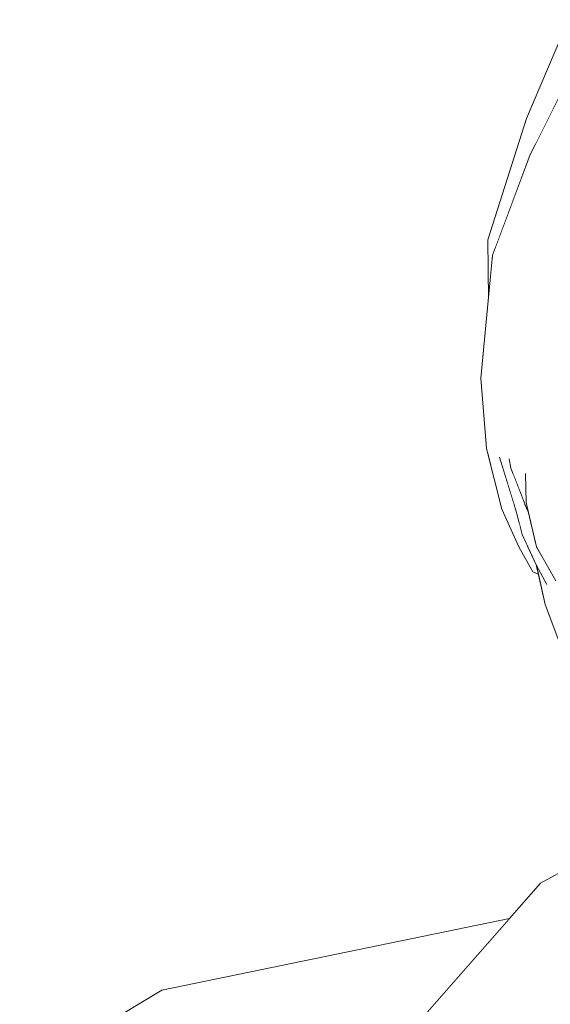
# Model space of a CAD drawing. Header units: millimetres. Extents: x 0 to 650, y -1 to 707.
# Tile 299 of 348: x 504.31 to 505.6, y 457.9 to 460.3. Entities that reach past the tile are written whole.
import ezdxf
from ezdxf.xclip import XClip

# ---------------------------------------------------------------- set-up
doc = ezdxf.new("R2010")
doc.units = ezdxf.units.MM
doc.header["$MEASUREMENT"] = 0
doc.header["$XCLIPFRAME"] = 0
doc.linetypes.add('Wipeout_Contour', pattern=[1000, 0, -1000])
doc.layers.add('Interior - Mobiliário .ARQ', color=7, linetype='Continuous')

# ---------------------------------------------------------------- blocks, each defined once
blk = doc.blocks.new('Desenho_5_5', base_point=(26.0927, 442.8059))
at = {"color": 254, "linetype": 'Wipeout_Contour', "lineweight": 0, "ltscale": 2050.225438}
blk.add_wipeout([(505.5893, 459.8743), (505.5484, 459.9061), (505.4605, 459.682)], dxfattribs=at).dxf.layer = 'Interior - Mobiliário .ARQ'
at = {"color": 254, "linetype": 'Wipeout_Contour', "lineweight": 0, "ltscale": 2049.344991}
blk.add_wipeout([(505.6142, 459.4738), (505.5609, 459.5311), (505.6007, 459.4254)], dxfattribs=at).dxf.layer = 'Interior - Mobiliário .ARQ'
at = {"color": 254, "linetype": 'Wipeout_Contour', "lineweight": 0, "ltscale": 2049.097682}
blk.add_wipeout([(505.5941, 459.2989), (505.6029, 459.3038), (505.6183, 459.4083)], dxfattribs=at).dxf.layer = 'Interior - Mobiliário .ARQ'
at = {"color": 254, "linetype": 'Wipeout_Contour', "lineweight": 0, "ltscale": 2048.724474}
blk.add_wipeout([(505.4397, 459.3911), (505.4481, 459.2441), (505.472, 459.2428)], dxfattribs=at).dxf.layer = 'Interior - Mobiliário .ARQ'
at = {"color": 254, "linetype": 'Wipeout_Contour', "lineweight": 0, "ltscale": 2048.732659}
blk.add_wipeout([(505.5551, 459.0656), (505.5451, 459.0615), (505.5606, 459.0421)], dxfattribs=at).dxf.layer = 'Interior - Mobiliário .ARQ'
at = {"color": 254, "linetype": 'Wipeout_Contour', "lineweight": 0, "ltscale": 2731.22494}
blk.add_wipeout([(505.5449, 459.017), (505.5301, 459.0099), (505.5696, 458.9551), (505.5656, 458.9728)], dxfattribs=at).dxf.layer = 'Interior - Mobiliário .ARQ'
at = {"color": 254, "linetype": 'Wipeout_Contour', "lineweight": 0, "ltscale": 2045.447468}
blk.add_wipeout([(505.0858, 457.6401), (505.2396, 457.5157), (505.6547, 458.0504)], dxfattribs=at).dxf.layer = 'Interior - Mobiliário .ARQ'
at = {"color": 254, "linetype": 'Wipeout_Contour', "lineweight": 0, "ltscale": 2043.47807}
blk.add_wipeout([(504.657, 457.9389), (504.3119, 457.7325), (504.5454, 457.5811)], dxfattribs=at).dxf.layer = 'Interior - Mobiliário .ARQ'
at = {"color": 254, "linetype": 'Wipeout_Contour', "lineweight": 0, "ltscale": 2050.56138}
blk.add_wipeout([(505.6685, 460.0002), (505.5893, 459.8743), (505.6835, 459.9713)], dxfattribs=at).dxf.layer = 'Interior - Mobiliário .ARQ'
at = {"color": 254, "linetype": 'Wipeout_Contour', "lineweight": 0, "ltscale": 2049.548377}
blk.add_wipeout([(505.5609, 459.5311), (505.6142, 459.4738), (505.6283, 459.5634)], dxfattribs=at).dxf.layer = 'Interior - Mobiliário .ARQ'
at = {"color": 254, "linetype": 'Wipeout_Contour', "lineweight": 0, "ltscale": 2732.534035}
blk.add_wipeout([(505.565, 459.2291), (505.5815, 459.2584), (505.5941, 459.2989), (505.571, 459.3043)], dxfattribs=at).dxf.layer = 'Interior - Mobiliário .ARQ'
at = {"color": 254, "linetype": 'Wipeout_Contour', "lineweight": 0, "ltscale": 2048.979816}
blk.add_wipeout([(505.472, 459.2428), (505.4481, 459.2441), (505.4884, 459.1027)], dxfattribs=at).dxf.layer = 'Interior - Mobiliário .ARQ'
at = {"color": 254, "linetype": 'Wipeout_Contour', "lineweight": 0, "ltscale": 2048.823969}
blk.add_wipeout([(505.5387, 459.1183), (505.5283, 459.1105), (505.5451, 459.0615)], dxfattribs=at).dxf.layer = 'Interior - Mobiliário .ARQ'
at = {"color": 254, "linetype": 'Wipeout_Contour', "lineweight": 0, "ltscale": 2045.805354}
blk.add_wipeout([(505.6547, 458.0504), (505.2396, 457.5157), (505.6357, 457.8773)], dxfattribs=at).dxf.layer = 'Interior - Mobiliário .ARQ'
at = {"color": 254, "linetype": 'Wipeout_Contour', "lineweight": 0, "ltscale": 2044.064271}
blk.add_wipeout([(504.5454, 457.5811), (505.0711, 457.6069), (504.657, 457.9389)], dxfattribs=at).dxf.layer = 'Interior - Mobiliário .ARQ'
at = {"color": 254, "linetype": 'Wipeout_Contour', "lineweight": 0, "ltscale": 2050.248508}
blk.add_wipeout([(505.5997, 459.7759), (505.6183, 459.7644), (505.6822, 459.8694)], dxfattribs=at).dxf.layer = 'Interior - Mobiliário .ARQ'
at = {"color": 254, "linetype": 'Wipeout_Contour', "lineweight": 0, "ltscale": 2049.800025}
blk.add_wipeout([(505.5228, 459.5787), (505.5353, 459.5671), (505.6341, 459.7483)], dxfattribs=at).dxf.layer = 'Interior - Mobiliário .ARQ'
at = {"color": 254, "linetype": 'Wipeout_Contour', "lineweight": 0, "ltscale": 2049.517837}
blk.add_wipeout([(505.6183, 459.4083), (505.6007, 459.4254), (505.571, 459.3043)], dxfattribs=at).dxf.layer = 'Interior - Mobiliário .ARQ'
at = {"color": 254, "linetype": 'Wipeout_Contour', "lineweight": 0, "ltscale": 2731.814767}
blk.add_wipeout([(505.472, 459.2428), (505.4884, 459.1027), (505.5123, 459.1182), (505.4821, 459.217)], dxfattribs=at).dxf.layer = 'Interior - Mobiliário .ARQ'
at = {"color": 254, "linetype": 'Wipeout_Contour', "lineweight": 0, "ltscale": 3414.768841}
blk.add_wipeout([(505.5387, 459.1183), (505.5451, 459.0615), (505.5551, 459.0656), (505.5474, 459.0985), (505.5422, 459.1093)], dxfattribs=at).dxf.layer = 'Interior - Mobiliário .ARQ'
at = {"color": 254, "linetype": 'Wipeout_Contour', "lineweight": 0, "ltscale": 2047.252346}
blk.add_wipeout([(505.7733, 458.3068), (505.5766, 458.1991), (505.6547, 458.0504)], dxfattribs=at).dxf.layer = 'Interior - Mobiliário .ARQ'
at = {"color": 254, "linetype": 'Wipeout_Contour', "lineweight": 0, "ltscale": 2050.014118}
blk.add_wipeout([(505.6341, 459.7483), (505.6183, 459.7644), (505.5228, 459.5787)], dxfattribs=at).dxf.layer = 'Interior - Mobiliário .ARQ'
at = {"color": 254, "linetype": 'Wipeout_Contour', "lineweight": 0, "ltscale": 2048.986485}
blk.add_wipeout([(505.571, 459.3043), (505.5941, 459.2989), (505.6183, 459.4083)], dxfattribs=at).dxf.layer = 'Interior - Mobiliário .ARQ'
at = {"color": 254, "linetype": 'Wipeout_Contour', "lineweight": 0, "ltscale": 2049.129567}
blk.add_wipeout([(505.5005, 459.2287), (505.5283, 459.1105), (505.5075, 459.199)], dxfattribs=at).dxf.layer = 'Interior - Mobiliário .ARQ'
at = {"color": 254, "linetype": 'Wipeout_Contour', "lineweight": 0, "ltscale": 2046.053644}
blk.add_wipeout([(505.5766, 458.1991), (505.0858, 457.6401), (505.6547, 458.0504)], dxfattribs=at).dxf.layer = 'Interior - Mobiliário .ARQ'
at = {"layer": 'Interior - Mobiliário .ARQ', "color": 7, "linetype": 'Continuous', "lineweight": 0}
blk.add_line((505.7733, 458.3068), (505.5766, 458.1991), dxfattribs=at)
at = {"color": 254, "linetype": 'Wipeout_Contour', "lineweight": 0, "ltscale": 2049.801}
blk.add_wipeout([(505.4786, 459.6266), (505.5059, 459.5858), (505.5997, 459.7759)], dxfattribs=at).dxf.layer = 'Interior - Mobiliário .ARQ'
at = {"color": 254, "linetype": 'Wipeout_Contour', "lineweight": 0, "ltscale": 2049.455796}
blk.add_wipeout([(505.4735, 459.3708), (505.4661, 459.3859), (505.4947, 459.2328)], dxfattribs=at).dxf.layer = 'Interior - Mobiliário .ARQ'
at = {"color": 254, "linetype": 'Wipeout_Contour', "lineweight": 0, "ltscale": 2048.332324}
blk.add_wipeout([(505.5075, 459.199), (505.5283, 459.1105), (505.5387, 459.1183)], dxfattribs=at).dxf.layer = 'Interior - Mobiliário .ARQ'
at = {"color": 254, "linetype": 'Wipeout_Contour', "lineweight": 0, "ltscale": 3407.895597}
blk.add_wipeout([(504.657, 457.9389), (505.0711, 457.6069), (505.0821, 457.6365), (505.0996, 457.6558), (505.501, 458.113)], dxfattribs=at).dxf.layer = 'Interior - Mobiliário .ARQ'
at = {"layer": 'Interior - Mobiliário .ARQ', "color": 7, "linetype": 'Continuous', "lineweight": 0}
for p, q in [((505.5766, 458.1991), (505.0858, 457.6401)), ((504.657, 457.9389), (505.501, 458.113)), ((504.3119, 457.7325), (504.657, 457.9389))]:
    blk.add_line(p, q, dxfattribs=at)
at = {"color": 254, "linetype": 'Wipeout_Contour', "lineweight": 0, "ltscale": 2049.881521}
blk.add_wipeout([(505.5997, 459.7759), (505.5849, 459.8356), (505.4786, 459.6266)], dxfattribs=at).dxf.layer = 'Interior - Mobiliário .ARQ'
at = {"color": 254, "linetype": 'Wipeout_Contour', "lineweight": 0, "ltscale": 2731.021351}
blk.add_wipeout([(505.5045, 459.2065), (505.5422, 459.1093), (505.5417, 459.1228), (505.5402, 459.1938)], dxfattribs=at).dxf.layer = 'Interior - Mobiliário .ARQ'
at = {"color": 254, "linetype": 'Wipeout_Contour', "lineweight": 0, "ltscale": 2050.134955}
blk.add_wipeout([(505.6828, 459.9537), (505.5997, 459.7759), (505.6822, 459.8694)], dxfattribs=at).dxf.layer = 'Interior - Mobiliário .ARQ'
at = {"color": 254, "linetype": 'Wipeout_Contour', "lineweight": 0, "ltscale": 2049.568}
blk.add_wipeout([(505.5059, 459.5858), (505.4786, 459.6266), (505.4397, 459.3911)], dxfattribs=at).dxf.layer = 'Interior - Mobiliário .ARQ'
at = {"color": 254, "linetype": 'Wipeout_Contour', "lineweight": 0, "ltscale": 2050.535062}
blk.add_wipeout([(505.6828, 459.9537), (505.5849, 459.8356), (505.5997, 459.7759)], dxfattribs=at).dxf.layer = 'Interior - Mobiliário .ARQ'
at = {"color": 254, "linetype": 'Wipeout_Contour', "lineweight": 0, "ltscale": 2049.137553}
blk.add_wipeout([(505.4397, 459.3911), (505.4518, 459.3897), (505.5059, 459.5858)], dxfattribs=at).dxf.layer = 'Interior - Mobiliário .ARQ'
at = {"color": 254, "linetype": 'Wipeout_Contour', "lineweight": 0, "ltscale": 2050.524103}
blk.add_wipeout([(505.5893, 459.8743), (505.6685, 460.0002), (505.6549, 460.0736)], dxfattribs=at).dxf.layer = 'Interior - Mobiliário .ARQ'
at = {"color": 254, "linetype": 'Wipeout_Contour', "lineweight": 0, "ltscale": 2049.498728}
blk.add_wipeout([(505.5353, 459.5671), (505.5228, 459.5787), (505.4661, 459.3859)], dxfattribs=at).dxf.layer = 'Interior - Mobiliário .ARQ'
at = {"color": 254, "linetype": 'Wipeout_Contour', "lineweight": 0, "ltscale": 2050.383203}
blk.add_wipeout([(505.6549, 460.0736), (505.5484, 459.9061), (505.5893, 459.8743)], dxfattribs=at).dxf.layer = 'Interior - Mobiliário .ARQ'
at = {"color": 254, "linetype": 'Wipeout_Contour', "lineweight": 0, "ltscale": 2049.268723}
blk.add_wipeout([(505.4661, 459.3859), (505.4735, 459.3708), (505.5353, 459.5671)], dxfattribs=at).dxf.layer = 'Interior - Mobiliário .ARQ'
at = {"color": 254, "linetype": 'Wipeout_Contour', "lineweight": 0, "ltscale": 2050.906177}
blk.add_wipeout([(505.6661, 460.1978), (505.6642, 460.2117), (505.5624, 459.9906)], dxfattribs=at).dxf.layer = 'Interior - Mobiliário .ARQ'
at = {"color": 254, "linetype": 'Wipeout_Contour', "lineweight": 0, "ltscale": 2049.248271}
blk.add_wipeout([(505.6007, 459.4254), (505.5609, 459.5311), (505.4936, 459.3384)], dxfattribs=at).dxf.layer = 'Interior - Mobiliário .ARQ'
at = {"color": 254, "linetype": 'Wipeout_Contour', "lineweight": 0, "ltscale": 2051.011859}
blk.add_wipeout([(505.6642, 460.2117), (505.6375, 460.2347), (505.533, 460.01)], dxfattribs=at).dxf.layer = 'Interior - Mobiliário .ARQ'
at = {"color": 254, "linetype": 'Wipeout_Contour', "lineweight": 0, "ltscale": 2048.919005}
blk.add_wipeout([(505.4936, 459.3384), (505.571, 459.3043), (505.6007, 459.4254)], dxfattribs=at).dxf.layer = 'Interior - Mobiliário .ARQ'
at = {"color": 254, "linetype": 'Wipeout_Contour', "lineweight": 0, "ltscale": 2050.670446}
blk.add_wipeout([(505.533, 460.01), (505.5624, 459.9906), (505.6642, 460.2117)], dxfattribs=at).dxf.layer = 'Interior - Mobiliário .ARQ'
at = {"color": 254, "linetype": 'Wipeout_Contour', "lineweight": 0, "ltscale": 2049.222012}
blk.add_wipeout([(505.4735, 459.3708), (505.4936, 459.3384), (505.5609, 459.5311)], dxfattribs=at).dxf.layer = 'Interior - Mobiliário .ARQ'
at = {"color": 254, "linetype": 'Wipeout_Contour', "lineweight": 0, "ltscale": 2050.385769}
blk.add_wipeout([(505.5624, 459.9906), (505.533, 460.01), (505.4487, 459.7607)], dxfattribs=at).dxf.layer = 'Interior - Mobiliário .ARQ'
at = {"color": 254, "linetype": 'Wipeout_Contour', "lineweight": 0, "ltscale": 2049.489616}
blk.add_wipeout([(505.5609, 459.5311), (505.5353, 459.5671), (505.4735, 459.3708)], dxfattribs=at).dxf.layer = 'Interior - Mobiliário .ARQ'
at = {"color": 254, "linetype": 'Wipeout_Contour', "lineweight": 0, "ltscale": 3416.9308}
blk.add_wipeout([(505.5624, 459.9906), (505.4487, 459.7607), (505.469, 459.7473), (505.5513, 459.9681), (505.5618, 459.9891)], dxfattribs=at).dxf.layer = 'Interior - Mobiliário .ARQ'
at = {"color": 254, "linetype": 'Wipeout_Contour', "lineweight": 0, "ltscale": 2049.539299}
blk.add_wipeout([(505.5228, 459.5787), (505.5059, 459.5858), (505.4518, 459.3897)], dxfattribs=at).dxf.layer = 'Interior - Mobiliário .ARQ'
at = {"color": 254, "linetype": 'Wipeout_Contour', "lineweight": 0, "ltscale": 2733.696274}
blk.add_wipeout([(505.4487, 459.7607), (505.4498, 459.6169), (505.46, 459.7233), (505.469, 459.7473)], dxfattribs=at).dxf.layer = 'Interior - Mobiliário .ARQ'
at = {"color": 254, "linetype": 'Wipeout_Contour', "lineweight": 0, "ltscale": 2049.154803}
blk.add_wipeout([(505.4518, 459.3897), (505.4661, 459.3859), (505.5228, 459.5787)], dxfattribs=at).dxf.layer = 'Interior - Mobiliário .ARQ'
at = {"color": 254, "linetype": 'Wipeout_Contour', "lineweight": 0, "ltscale": 2048.383234}
blk.add_wipeout([(505.472, 459.2428), (505.4772, 459.2332), (505.4518, 459.3897)], dxfattribs=at).dxf.layer = 'Interior - Mobiliário .ARQ'
at = {"color": 254, "linetype": 'Wipeout_Contour', "lineweight": 0, "ltscale": 2049.400595}
blk.add_wipeout([(505.4518, 459.3897), (505.4397, 459.3911), (505.472, 459.2428)], dxfattribs=at).dxf.layer = 'Interior - Mobiliário .ARQ'
at = {"color": 254, "linetype": 'Wipeout_Contour', "lineweight": 0, "ltscale": 2048.507146}
blk.add_wipeout([(505.4518, 459.3897), (505.4772, 459.2332), (505.4947, 459.2328)], dxfattribs=at).dxf.layer = 'Interior - Mobiliário .ARQ'
at = {"color": 254, "linetype": 'Wipeout_Contour', "lineweight": 0, "ltscale": 2049.445704}
blk.add_wipeout([(505.4947, 459.2328), (505.4661, 459.3859), (505.4518, 459.3897)], dxfattribs=at).dxf.layer = 'Interior - Mobiliário .ARQ'
at = {"color": 254, "linetype": 'Wipeout_Contour', "lineweight": 0, "ltscale": 2048.458233}
blk.add_wipeout([(505.4452, 459.2542), (505.4481, 459.2441), (505.4397, 459.3911)], dxfattribs=at).dxf.layer = 'Interior - Mobiliário .ARQ'
at = {"color": 254, "linetype": 'Wipeout_Contour', "lineweight": 0, "ltscale": 2048.592292}
blk.add_wipeout([(505.5005, 459.2287), (505.5045, 459.2065), (505.4936, 459.3384)], dxfattribs=at).dxf.layer = 'Interior - Mobiliário .ARQ'
at = {"color": 254, "linetype": 'Wipeout_Contour', "lineweight": 0, "ltscale": 2049.104229}
blk.add_wipeout([(505.4397, 459.3911), (505.4316, 459.4253), (505.4452, 459.2542)], dxfattribs=at).dxf.layer = 'Interior - Mobiliário .ARQ'
at = {"color": 254, "linetype": 'Wipeout_Contour', "lineweight": 0, "ltscale": 2048.996682}
blk.add_wipeout([(505.4936, 459.3384), (505.4735, 459.3708), (505.5005, 459.2287)], dxfattribs=at).dxf.layer = 'Interior - Mobiliário .ARQ'
at = {"color": 254, "linetype": 'Wipeout_Contour', "lineweight": 0, "ltscale": 2049.396964}
blk.add_wipeout([(505.4316, 459.4253), (505.4605, 459.682), (505.46, 459.7233)], dxfattribs=at).dxf.layer = 'Interior - Mobiliário .ARQ'
at = {"color": 254, "linetype": 'Wipeout_Contour', "lineweight": 0, "ltscale": 2049.14935}
blk.add_wipeout([(505.4947, 459.2328), (505.4772, 459.2332), (505.5182, 459.0989)], dxfattribs=at).dxf.layer = 'Interior - Mobiliário .ARQ'
at = {"color": 254, "linetype": 'Wipeout_Contour', "lineweight": 0, "ltscale": 2050.00222}
blk.add_wipeout([(505.5484, 459.9061), (505.5513, 459.9681), (505.46, 459.7233)], dxfattribs=at).dxf.layer = 'Interior - Mobiliário .ARQ'
at = {"color": 254, "linetype": 'Wipeout_Contour', "lineweight": 0, "ltscale": 2048.292402}
blk.add_wipeout([(505.5182, 459.0989), (505.5283, 459.1105), (505.4947, 459.2328)], dxfattribs=at).dxf.layer = 'Interior - Mobiliário .ARQ'
at = {"color": 254, "linetype": 'Wipeout_Contour', "lineweight": 0, "ltscale": 2050.512153}
blk.add_wipeout([(505.6549, 460.0736), (505.6627, 460.1787), (505.5513, 459.9681)], dxfattribs=at).dxf.layer = 'Interior - Mobiliário .ARQ'
at = {"color": 254, "linetype": 'Wipeout_Contour', "lineweight": 0, "ltscale": 2050.075945}
blk.add_wipeout([(505.46, 459.7233), (505.4605, 459.682), (505.5484, 459.9061)], dxfattribs=at).dxf.layer = 'Interior - Mobiliário .ARQ'
at = {"color": 254, "linetype": 'Wipeout_Contour', "lineweight": 0, "ltscale": 2731.320394}
blk.add_wipeout([(505.5545, 459.2137), (505.4936, 459.3384), (505.5045, 459.2065), (505.5442, 459.2002)], dxfattribs=at).dxf.layer = 'Interior - Mobiliário .ARQ'
at = {"color": 254, "linetype": 'Wipeout_Contour', "lineweight": 0, "ltscale": 3414.391958}
blk.add_wipeout([(505.4884, 459.1027), (505.5301, 459.0099), (505.5234, 459.0781), (505.5182, 459.0989), (505.5123, 459.1182)], dxfattribs=at).dxf.layer = 'Interior - Mobiliário .ARQ'
at = {"color": 254, "linetype": 'Wipeout_Contour', "lineweight": 0, "ltscale": 2050.823545}
blk.add_wipeout([(505.5513, 459.9681), (505.5484, 459.9061), (505.6549, 460.0736)], dxfattribs=at).dxf.layer = 'Interior - Mobiliário .ARQ'
at = {"color": 254, "linetype": 'Wipeout_Contour', "lineweight": 0, "ltscale": 2049.95567}
blk.add_wipeout([(505.5849, 459.8356), (505.5893, 459.8743), (505.4605, 459.682)], dxfattribs=at).dxf.layer = 'Interior - Mobiliário .ARQ'
at = {"color": 254, "linetype": 'Wipeout_Contour', "lineweight": 0, "ltscale": 2731.426452}
blk.add_wipeout([(505.571, 459.3043), (505.4936, 459.3384), (505.5545, 459.2137), (505.565, 459.2291)], dxfattribs=at).dxf.layer = 'Interior - Mobiliário .ARQ'
at = {"color": 254, "linetype": 'Wipeout_Contour', "lineweight": 0, "ltscale": 2731.352905}
blk.add_wipeout([(505.5318, 459.0452), (505.5234, 459.0781), (505.5301, 459.0099), (505.5449, 459.017)], dxfattribs=at).dxf.layer = 'Interior - Mobiliário .ARQ'
at = {"layer": 'Interior - Mobiliário .ARQ', "color": 7, "linetype": 'Continuous', "lineweight": 0}
for p, q in [((505.4452, 459.2542), (505.4822, 459.1069)), ((505.5005, 459.2287), (505.5045, 459.2065))]:
    blk.add_line(p, q, dxfattribs=at)
at = {"color": 254, "linetype": 'Wipeout_Contour', "lineweight": 0, "ltscale": 2050.854674}
blk.add_wipeout([(505.5513, 459.9681), (505.6627, 460.1787), (505.6661, 460.1978)], dxfattribs=at).dxf.layer = 'Interior - Mobiliário .ARQ'
at = {"color": 254, "linetype": 'Wipeout_Contour', "lineweight": 0, "ltscale": 2049.954599}
blk.add_wipeout([(505.4605, 459.682), (505.4786, 459.6266), (505.5849, 459.8356)], dxfattribs=at).dxf.layer = 'Interior - Mobiliário .ARQ'
at = {"color": 254, "linetype": 'Wipeout_Contour', "lineweight": 0, "ltscale": 2048.002899}
blk.add_wipeout([(505.5301, 459.0099), (505.5577, 458.9551), (505.5702, 458.9527)], dxfattribs=at).dxf.layer = 'Interior - Mobiliário .ARQ'
at = {"color": 254, "linetype": 'Wipeout_Contour', "lineweight": 0, "ltscale": 2050.871641}
blk.add_wipeout([(505.533, 460.01), (505.6375, 460.2347), (505.644, 460.2952)], dxfattribs=at).dxf.layer = 'Interior - Mobiliário .ARQ'
at = {"color": 254, "linetype": 'Wipeout_Contour', "lineweight": 0, "ltscale": 2050.650915}
blk.add_wipeout([(505.6835, 459.9713), (505.5893, 459.8743), (505.5849, 459.8356)], dxfattribs=at).dxf.layer = 'Interior - Mobiliário .ARQ'
at = {"color": 254, "linetype": 'Wipeout_Contour', "lineweight": 0, "ltscale": 2050.064784}
blk.add_wipeout([(505.5228, 459.5787), (505.6183, 459.7644), (505.5997, 459.7759)], dxfattribs=at).dxf.layer = 'Interior - Mobiliário .ARQ'
at = {"color": 254, "linetype": 'Wipeout_Contour', "lineweight": 0, "ltscale": 2049.177722}
blk.add_wipeout([(505.4605, 459.682), (505.4316, 459.4253), (505.4397, 459.3911)], dxfattribs=at).dxf.layer = 'Interior - Mobiliário .ARQ'
at = {"color": 254, "linetype": 'Wipeout_Contour', "lineweight": 0, "ltscale": 2731.350323}
blk.add_wipeout([(505.5451, 459.0615), (505.5318, 459.0452), (505.5656, 459.0208), (505.5606, 459.0421)], dxfattribs=at).dxf.layer = 'Interior - Mobiliário .ARQ'
at = {"color": 254, "linetype": 'Wipeout_Contour', "lineweight": 0, "ltscale": 2048.155834}
blk.add_wipeout([(505.5667, 458.9704), (505.588, 458.8754), (505.5914, 458.9237)], dxfattribs=at).dxf.layer = 'Interior - Mobiliário .ARQ'
at = {"color": 254, "linetype": 'Wipeout_Contour', "lineweight": 0, "ltscale": 2050.890149}
blk.add_wipeout([(505.644, 460.2952), (505.5426, 460.0554), (505.533, 460.01)], dxfattribs=at).dxf.layer = 'Interior - Mobiliário .ARQ'
at = {"color": 254, "linetype": 'Wipeout_Contour', "lineweight": 0, "ltscale": 2050.466407}
blk.add_wipeout([(505.5849, 459.8356), (505.6828, 459.9537), (505.6835, 459.9713)], dxfattribs=at).dxf.layer = 'Interior - Mobiliário .ARQ'
at = {"color": 254, "linetype": 'Wipeout_Contour', "lineweight": 0, "ltscale": 2049.71542}
blk.add_wipeout([(505.5997, 459.7759), (505.5059, 459.5858), (505.5228, 459.5787)], dxfattribs=at).dxf.layer = 'Interior - Mobiliário .ARQ'
at = {"color": 254, "linetype": 'Wipeout_Contour', "lineweight": 0, "ltscale": 2049.62709}
blk.add_wipeout([(505.4397, 459.3911), (505.4786, 459.6266), (505.4605, 459.682)], dxfattribs=at).dxf.layer = 'Interior - Mobiliário .ARQ'
at = {"color": 254, "linetype": 'Wipeout_Contour', "lineweight": 0, "ltscale": 2048.909958}
blk.add_wipeout([(505.5451, 459.0615), (505.5283, 459.1105), (505.5182, 459.0989)], dxfattribs=at).dxf.layer = 'Interior - Mobiliário .ARQ'
at = {"color": 254, "linetype": 'Wipeout_Contour', "lineweight": 0, "ltscale": 2047.743177}
blk.add_wipeout([(505.6519, 458.7055), (505.6438, 458.7404), (505.588, 458.8754)], dxfattribs=at).dxf.layer = 'Interior - Mobiliário .ARQ'
at = {"layer": 'Interior - Mobiliário .ARQ', "color": 7, "linetype": 'Continuous', "lineweight": 0}
for p, q in [((505.4316, 459.4253), (505.46, 459.7233)), ((505.4452, 459.2542), (505.4316, 459.4253))]:
    blk.add_line(p, q, dxfattribs=at)
at = {"color": 254, "linetype": 'Wipeout_Contour', "lineweight": 0, "ltscale": 2050.248192}
blk.add_wipeout([(505.4487, 459.7607), (505.533, 460.01), (505.5426, 460.0554)], dxfattribs=at).dxf.layer = 'Interior - Mobiliário .ARQ'
at = {"color": 254, "linetype": 'Wipeout_Contour', "lineweight": 0, "ltscale": 2049.464063}
blk.add_wipeout([(505.652, 459.7107), (505.5609, 459.5311), (505.6283, 459.5634)], dxfattribs=at).dxf.layer = 'Interior - Mobiliário .ARQ'
at = {"color": 254, "linetype": 'Wipeout_Contour', "lineweight": 0, "ltscale": 2048.803257}
blk.add_wipeout([(505.5914, 458.9237), (505.588, 458.8754), (505.6438, 458.7404)], dxfattribs=at).dxf.layer = 'Interior - Mobiliário .ARQ'
at = {"layer": 'Interior - Mobiliário .ARQ', "color": 7, "linetype": 'Continuous', "lineweight": 0}
for p, q in [((505.5426, 460.0554), (505.644, 460.2952)), ((505.6661, 460.1978), (505.5513, 459.9681)), ((505.4487, 459.7607), (505.5426, 460.0554)), ((505.4487, 459.7607), (505.4498, 459.6169))]:
    blk.add_line(p, q, dxfattribs=at)
at = {"color": 254, "linetype": 'Wipeout_Contour', "lineweight": 0, "ltscale": 2049.981193}
blk.add_wipeout([(505.5609, 459.5311), (505.652, 459.7107), (505.6341, 459.7483)], dxfattribs=at).dxf.layer = 'Interior - Mobiliário .ARQ'
at = {"color": 254, "linetype": 'Wipeout_Contour', "lineweight": 0, "ltscale": 2048.055264}
blk.add_wipeout([(505.6438, 458.7404), (505.6592, 458.8123), (505.5914, 458.9237)], dxfattribs=at).dxf.layer = 'Interior - Mobiliário .ARQ'
at = {"color": 254, "linetype": 'Wipeout_Contour', "lineweight": 0, "ltscale": 2049.756346}
blk.add_wipeout([(505.6341, 459.7483), (505.5353, 459.5671), (505.5609, 459.5311)], dxfattribs=at).dxf.layer = 'Interior - Mobiliário .ARQ'
at = {"color": 254, "linetype": 'Wipeout_Contour', "lineweight": 0, "ltscale": 2730.898817}
blk.add_wipeout([(505.5667, 458.9704), (505.5914, 458.9237), (505.6272, 458.9089), (505.6143, 458.9317)], dxfattribs=at).dxf.layer = 'Interior - Mobiliário .ARQ'
at = {"layer": 'Interior - Mobiliário .ARQ', "color": 7, "linetype": 'Continuous', "lineweight": 0}
blk.add_line((505.46, 459.7233), (505.5513, 459.9681), dxfattribs=at)
at = {"color": 254, "linetype": 'Wipeout_Contour', "lineweight": 0, "ltscale": 3413.849933}
blk.add_wipeout([(505.5656, 459.0208), (505.5318, 459.0452), (505.5667, 458.9704), (505.5826, 458.9878), (505.5668, 459.0157)], dxfattribs=at).dxf.layer = 'Interior - Mobiliário .ARQ'
at = {"color": 254, "linetype": 'Wipeout_Contour', "lineweight": 0, "ltscale": 2731.033057}
blk.add_wipeout([(505.6272, 458.9089), (505.5914, 458.9237), (505.6592, 458.8123), (505.6587, 458.8554)], dxfattribs=at).dxf.layer = 'Interior - Mobiliário .ARQ'
at = {"layer": 'Interior - Mobiliário .ARQ', "color": 7, "linetype": 'Continuous', "lineweight": 0}
blk.add_line((505.588, 458.8754), (505.6519, 458.7055), dxfattribs=at)
at = {"color": 254, "linetype": 'Wipeout_Contour', "lineweight": 0, "ltscale": 2048.462449}
blk.add_wipeout([(505.5182, 459.0989), (505.5318, 459.0452), (505.5451, 459.0615)], dxfattribs=at).dxf.layer = 'Interior - Mobiliário .ARQ'
at = {"color": 254, "linetype": 'Wipeout_Contour', "lineweight": 0, "ltscale": 2048.761855}
blk.add_wipeout([(505.5826, 458.9878), (505.5667, 458.9704), (505.6143, 458.9317)], dxfattribs=at).dxf.layer = 'Interior - Mobiliário .ARQ'
at = {"layer": 'Interior - Mobiliário .ARQ', "color": 7, "linetype": 'Continuous', "lineweight": 0}
for p, q in [((505.4772, 459.2332), (505.5182, 459.0989)), ((505.4822, 459.1069), (505.5237, 459.0154))]:
    blk.add_line(p, q, dxfattribs=at)
at = {"color": 254, "linetype": 'Wipeout_Contour', "lineweight": 0, "ltscale": 2048.72577}
blk.add_wipeout([(505.5417, 459.1228), (505.5868, 459.1072), (505.5558, 459.2153)], dxfattribs=at).dxf.layer = 'Interior - Mobiliário .ARQ'
at = {"color": 254, "linetype": 'Wipeout_Contour', "lineweight": 0, "ltscale": 2049.415532}
blk.add_wipeout([(505.5859, 459.271), (505.6314, 459.1464), (505.6046, 459.2583)], dxfattribs=at).dxf.layer = 'Interior - Mobiliário .ARQ'
at = {"color": 254, "linetype": 'Wipeout_Contour', "lineweight": 0, "ltscale": 2732.697178}
blk.add_wipeout([(505.5402, 459.1938), (505.5417, 459.1228), (505.5555, 459.215), (505.5442, 459.2002)], dxfattribs=at).dxf.layer = 'Interior - Mobiliário .ARQ'
at = {"color": 254, "linetype": 'Wipeout_Contour', "lineweight": 0, "ltscale": 2732.550367}
blk.add_wipeout([(505.565, 459.2291), (505.556, 459.2155), (505.6314, 459.1464), (505.5859, 459.2663)], dxfattribs=at).dxf.layer = 'Interior - Mobiliário .ARQ'
at = {"color": 254, "linetype": 'Wipeout_Contour', "lineweight": 0, "ltscale": 2049.318549}
blk.add_wipeout([(505.5859, 459.271), (505.6046, 459.2583), (505.5907, 459.2839)], dxfattribs=at).dxf.layer = 'Interior - Mobiliário .ARQ'
at = {"color": 254, "linetype": 'Wipeout_Contour', "lineweight": 0, "ltscale": 2048.883447}
blk.add_wipeout([(505.556, 459.2155), (505.5868, 459.1072), (505.6314, 459.1464)], dxfattribs=at).dxf.layer = 'Interior - Mobiliário .ARQ'
at = {"color": 254, "linetype": 'Wipeout_Contour', "lineweight": 0, "ltscale": 3416.057493}
blk.add_wipeout([(505.5907, 459.2839), (505.6046, 459.2583), (505.6182, 459.3064), (505.6029, 459.3038), (505.5928, 459.2864)], dxfattribs=at).dxf.layer = 'Interior - Mobiliário .ARQ'
at = {"color": 254, "linetype": 'Wipeout_Contour', "lineweight": 0, "ltscale": 2048.655859}
blk.add_wipeout([(505.5417, 459.1228), (505.5668, 459.0157), (505.6247, 459.0414)], dxfattribs=at).dxf.layer = 'Interior - Mobiliário .ARQ'
at = {"color": 254, "linetype": 'Wipeout_Contour', "lineweight": 0, "ltscale": 2048.93558}
blk.add_wipeout([(505.6247, 459.0414), (505.5868, 459.1072), (505.5417, 459.1228)], dxfattribs=at).dxf.layer = 'Interior - Mobiliário .ARQ'
at = {"color": 254, "linetype": 'Wipeout_Contour', "lineweight": 0, "ltscale": 2048.601485}
blk.add_wipeout([(505.5668, 459.0157), (505.6138, 458.9325), (505.6619, 458.9748)], dxfattribs=at).dxf.layer = 'Interior - Mobiliário .ARQ'
at = {"layer": 'Interior - Mobiliário .ARQ', "color": 7, "linetype": 'Continuous', "lineweight": 0}
for p, q in [((505.5422, 459.1093), (505.5045, 459.2065)), ((505.5402, 459.1938), (505.5417, 459.1228)), ((505.5387, 459.1183), (505.5422, 459.1093)), ((505.5182, 459.0989), (505.5318, 459.0452)), ((505.5474, 459.0985), (505.5422, 459.1093)), ((505.5577, 458.9551), (505.5711, 458.9488))]:
    blk.add_line(p, q, dxfattribs=at)
at = {"color": 254, "linetype": 'Wipeout_Contour', "lineweight": 0, "ltscale": 2048.669282}
blk.add_wipeout([(505.6619, 458.9748), (505.6247, 459.0414), (505.5668, 459.0157)], dxfattribs=at).dxf.layer = 'Interior - Mobiliário .ARQ'
at = {"layer": 'Interior - Mobiliário .ARQ', "color": 7, "linetype": 'Continuous', "lineweight": 0}
for p, q in [((505.5668, 459.0157), (505.5417, 459.1228)), ((505.5318, 459.0452), (505.5667, 458.9704)), ((505.5577, 458.9551), (505.5237, 459.0154)), ((505.5668, 459.0157), (505.6138, 458.9325)), ((505.5656, 458.9728), (505.588, 458.8754)), ((505.5667, 458.9704), (505.5914, 458.9237))]:
    blk.add_line(p, q, dxfattribs=at)
at = {"color": 254, "linetype": 'Wipeout_Contour', "lineweight": 0, "ltscale": 2048.668947}
blk.add_wipeout([(505.6314, 459.1464), (505.5868, 459.1072), (505.6247, 459.0414)], dxfattribs=at).dxf.layer = 'Interior - Mobiliário .ARQ'

msp = doc.modelspace()

# ---------------------------------------------------------------- block references
at = {"color": 7, "linetype": 'Continuous', "lineweight": 0}
ref = msp.add_blockref('Desenho_5_5', (26.0927, 442.8059), dxfattribs=at)
XClip(ref).set_block_clipping_path([(360.0636904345, 428.2751855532), (639.463055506, 506.7925253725)])

doc.saveas('drawing.dxf')
